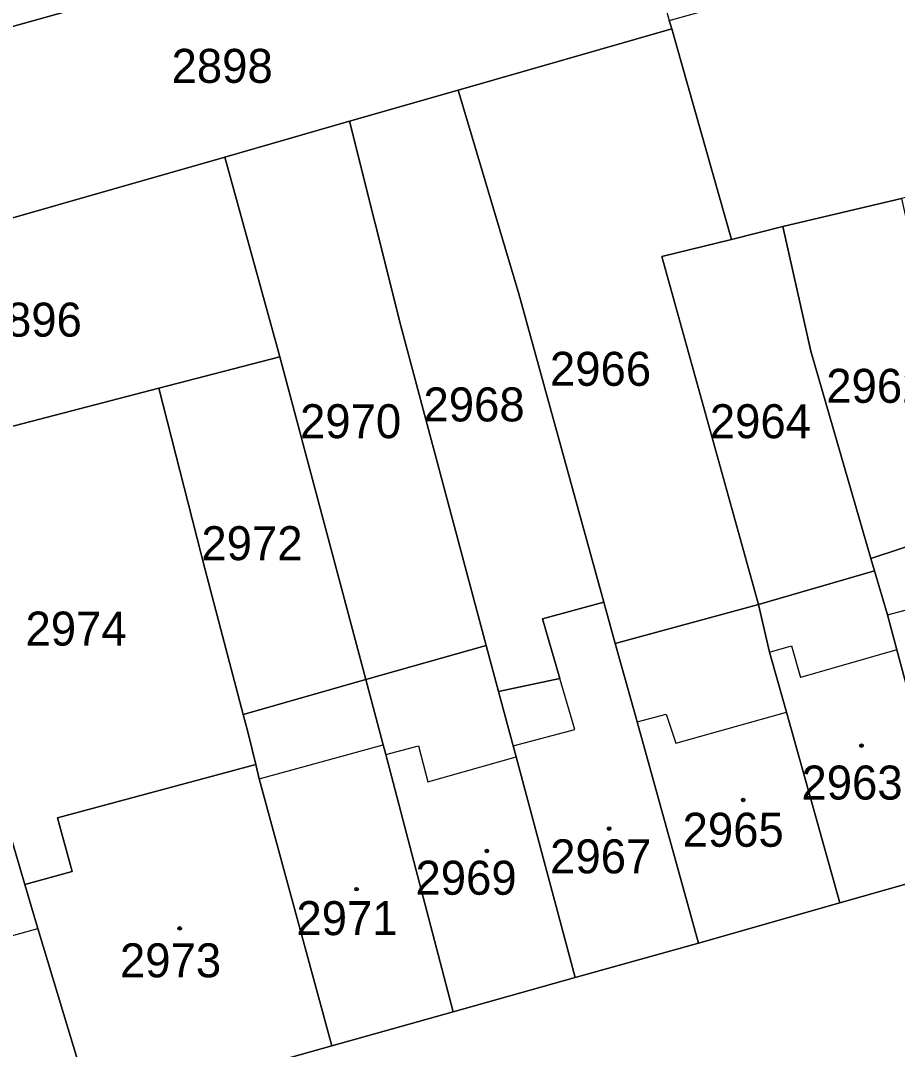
# Model space of a CAD drawing. Extents: x -596233 to -595156, y -1161235 to -1159375.
# Drawn here: x -595507.7 to -595463.9, y -1160708.7 to -1160657.3 of the extents above; entities that cross this region are included whole.
import ezdxf

# ---------------------------------------------------------------- set-up
doc = ezdxf.new("R2010")
doc.units = 0
for name, color, linetype in [('KN_CAR_KR', 7, 'Continuous'), ('KN_KULTURY', 7, 'Continuous'), ('KN_PARC_CIS_POZ', 7, 'Continuous'), ('KN_PARC_CIS_STAV', 7, 'Continuous'), ('KN_PARC_PLOCHA', 7, 'Continuous'), ('parcely_l', 7, 'Continuous')]:
    doc.layers.add(name, color=color, linetype=linetype)

msp = doc.modelspace()

# ---------------------------------------------------------------- linework, layer by layer
at = {"layer": 'KN_CAR_KR'}
for points in [[(-595464.39, -1160687.01), (-595462.93, -1160686.62)], [(-595470.29, -1160688.87), (-595469.19, -1160688.56)], [(-595469.19, -1160688.56), (-595468.73, -1160690.14)], [(-595463.92, -1160688.76), (-595468.73, -1160690.14)], [(-595480.01, -1160692.74), (-595480.76, -1160690.18)], [(-595474.96, -1160693.42), (-595469.44, -1160691.87)], [(-595476.9, -1160692.36), (-595475.44, -1160691.97)], [(-595475.44, -1160691.97), (-595474.96, -1160693.42)], [(-595483.09, -1160693.56), (-595480.01, -1160692.74)], [(-595495.79, -1160695.2), (-595489.59, -1160693.5)], [(-595489.46, -1160693.98), (-595487.82, -1160693.55)], [(-595487.82, -1160693.55), (-595487.36, -1160695.36)], [(-595487.36, -1160695.36), (-595482.95, -1160694.1)], [(-595520.77, -1160706.56), (-595506.85, -1160702.69)]]:
    msp.add_lwpolyline(points, dxfattribs=at)
at = {"layer": 'KN_KULTURY'}
for centre, radius in [((-595465.69, -1160693.54), 0.09), ((-595465.69, -1160693.54), 0.0398), ((-595471.6, -1160696.26), 0.09), ((-595471.6, -1160696.26), 0.0398), ((-595478.3, -1160697.69), 0.09), ((-595478.3, -1160697.69), 0.0398), ((-595484.41, -1160698.81), 0.09), ((-595484.41, -1160698.81), 0.0398), ((-595490.92, -1160700.72), 0.09), ((-595490.92, -1160700.72), 0.0398), ((-595499.76, -1160702.68), 0.09), ((-595499.76, -1160702.68), 0.0398)]:
    msp.add_circle(centre, radius, dxfattribs=at)
at = {"layer": 'KN_PARC_PLOCHA'}
for points in [[(-595477.62, -1160649.06), (-595514.83, -1160659.44), (-595517.38, -1160659.35), (-595520.51, -1160649.51), (-595497.96, -1160643.35), (-595490.99, -1160641.45), (-595484.1, -1160639.57), (-595480.58, -1160638.61)], [(-595432.49, -1160658.14), (-595457.87, -1160664.79), (-595463.69, -1160666.18), (-595469.62, -1160667.59), (-595472.18, -1160668.23), (-595474.68, -1160659.41), (-595475.17, -1160657.69), (-595475.29, -1160657.28), (-595435.56, -1160646.23), (-595434.27, -1160651.23), (-595437.21, -1160651.99), (-595436.71, -1160653.95), (-595433.77, -1160653.19)], [(-595475.29, -1160657.28), (-595475.17, -1160657.69), (-595485.85, -1160660.76), (-595491.27, -1160662.31), (-595497.51, -1160664.11), (-595514.29, -1160668.92), (-595517.38, -1160659.35), (-595514.83, -1160659.44), (-595477.62, -1160649.06)], [(-595472.18, -1160668.23), (-595475.67, -1160669.09), (-595470.84, -1160686.48), (-595477.99, -1160688.43), (-595478.56, -1160686.37), (-595482.81, -1160670.95), (-595485.85, -1160660.76), (-595475.17, -1160657.69), (-595474.68, -1160659.41)], [(-595478.56, -1160686.37), (-595481.63, -1160687.21), (-595480.76, -1160690.18), (-595483.82, -1160690.84), (-595484.44, -1160688.53), (-595488.7, -1160672.55), (-595491.27, -1160662.31), (-595485.85, -1160660.76), (-595482.81, -1160670.95)], [(-595484.44, -1160688.53), (-595490.45, -1160690.23), (-595494.75, -1160674.1), (-595497.51, -1160664.11), (-595491.27, -1160662.31), (-595488.7, -1160672.55)], [(-595494.75, -1160674.1), (-595500.8, -1160675.66), (-595513.62, -1160679), (-595515.7, -1160679.59), (-595518.63, -1160670.17), (-595514.29, -1160668.92), (-595497.51, -1160664.11)], [(-595462.3, -1160672.37), (-595462.28, -1160672.47), (-595459.46, -1160682.29), (-595465.21, -1160684.18), (-595468.22, -1160673.81), (-595469.62, -1160667.59), (-595463.69, -1160666.18)], [(-595465.21, -1160684.18), (-595465.03, -1160684.8), (-595470.84, -1160686.48), (-595475.67, -1160669.09), (-595472.18, -1160668.23), (-595469.62, -1160667.59), (-595468.22, -1160673.81)], [(-595490.45, -1160690.23), (-595496.58, -1160691.98), (-595498.48, -1160684.75), (-595500.8, -1160675.66), (-595494.75, -1160674.1)], [(-595496.58, -1160691.98), (-595496.35, -1160692.86), (-595495.96, -1160694.48), (-595505.86, -1160697.16), (-595505.14, -1160699.84), (-595507.5, -1160700.49), (-595508.65, -1160696.57), (-595511.18, -1160687.45), (-595513.62, -1160679), (-595500.8, -1160675.66), (-595498.48, -1160684.75)], [(-595459.21, -1160683.15), (-595459, -1160683.88), (-595458.54, -1160685.37), (-595458.1, -1160687.1), (-595457.85, -1160688.07), (-595455.19, -1160698.12), (-595460.96, -1160699.76), (-595463.92, -1160688.76), (-595464.39, -1160687.01), (-595465.03, -1160684.8), (-595465.21, -1160684.18), (-595459.46, -1160682.29)], [(-595460.96, -1160699.76), (-595466.77, -1160701.41), (-595469.44, -1160691.87), (-595469.83, -1160690.46), (-595470.29, -1160688.87), (-595470.84, -1160686.48), (-595465.03, -1160684.8), (-595464.39, -1160687.01), (-595463.92, -1160688.76)], [(-595477.99, -1160688.43), (-595477.07, -1160691.75), (-595476.9, -1160692.36), (-595473.83, -1160703.42), (-595479.99, -1160705.13), (-595482.95, -1160694.1), (-595483.09, -1160693.56), (-595483.71, -1160691.27), (-595483.82, -1160690.84), (-595480.76, -1160690.18), (-595481.63, -1160687.21), (-595478.56, -1160686.37)], [(-595466.77, -1160701.41), (-595473.83, -1160703.42), (-595476.9, -1160692.36), (-595477.07, -1160691.75), (-595477.99, -1160688.43), (-595470.84, -1160686.48), (-595470.29, -1160688.87), (-595469.83, -1160690.46), (-595469.44, -1160691.87)], [(-595483.82, -1160690.84), (-595483.71, -1160691.27), (-595483.09, -1160693.56), (-595482.95, -1160694.1), (-595479.99, -1160705.13), (-595486.09, -1160706.85), (-595489.46, -1160693.98), (-595489.59, -1160693.5), (-595490.45, -1160690.23), (-595484.44, -1160688.53)], [(-595486.09, -1160706.85), (-595492.15, -1160708.55), (-595495.79, -1160695.2), (-595495.96, -1160694.48), (-595496.35, -1160692.86), (-595496.58, -1160691.98), (-595490.45, -1160690.23), (-595489.59, -1160693.5), (-595489.46, -1160693.98)], [(-595492.15, -1160708.55), (-595504.07, -1160711.91), (-595506.85, -1160702.69), (-595507.17, -1160701.62), (-595507.5, -1160700.49), (-595505.14, -1160699.84), (-595505.86, -1160697.16), (-595495.96, -1160694.48), (-595495.79, -1160695.2)], [(-595507.5, -1160700.49), (-595507.17, -1160701.62), (-595506.85, -1160702.69), (-595504.07, -1160711.91), (-595522.21, -1160717), (-595524.07, -1160715.97), (-595528.21, -1160701.95), (-595520.99, -1160699.92), (-595520.4, -1160699.75), (-595516.08, -1160698.51), (-595508.65, -1160696.57)]]:
    msp.add_lwpolyline(points, close=True, dxfattribs=at)
msp.add_lwpolyline([(-595504.07, -1160711.91), (-595492.15, -1160708.55), (-595486.09, -1160706.85), (-595479.99, -1160705.13), (-595473.83, -1160703.42), (-595466.77, -1160701.41), (-595460.96, -1160699.76)], dxfattribs=at)
at = {"layer": 'parcely_l'}
for points in [[(-595477.62, -1160649.06), (-595514.83, -1160659.44), (-595517.38, -1160659.35)], [(-595475.29, -1160657.28), (-595475.17, -1160657.69)], [(-595475.17, -1160657.69), (-595485.85, -1160660.76)], [(-595472.18, -1160668.23), (-595474.68, -1160659.41), (-595475.17, -1160657.69)], [(-595491.27, -1160662.31), (-595485.85, -1160660.76)], [(-595485.85, -1160660.76), (-595482.81, -1160670.95), (-595478.56, -1160686.37)], [(-595491.27, -1160662.31), (-595497.51, -1160664.11)], [(-595484.44, -1160688.53), (-595488.7, -1160672.55), (-595491.27, -1160662.31)], [(-595514.29, -1160668.92), (-595497.51, -1160664.11)], [(-595497.51, -1160664.11), (-595494.75, -1160674.1)], [(-595469.62, -1160667.59), (-595463.69, -1160666.18)], [(-595472.18, -1160668.23), (-595469.62, -1160667.59)], [(-595465.21, -1160684.18), (-595468.22, -1160673.81), (-595469.62, -1160667.59)], [(-595470.84, -1160686.48), (-595475.67, -1160669.09), (-595472.18, -1160668.23)], [(-595500.8, -1160675.66), (-595494.75, -1160674.1)], [(-595494.75, -1160674.1), (-595490.45, -1160690.23)], [(-595500.8, -1160675.66), (-595513.62, -1160679)], [(-595496.58, -1160691.98), (-595498.48, -1160684.75), (-595500.8, -1160675.66)], [(-595459.46, -1160682.29), (-595465.21, -1160684.18)], [(-595465.03, -1160684.8), (-595465.21, -1160684.18)], [(-595470.84, -1160686.48), (-595465.03, -1160684.8)], [(-595465.03, -1160684.8), (-595464.39, -1160687.01), (-595463.92, -1160688.76), (-595460.96, -1160699.76)], [(-595478.56, -1160686.37), (-595481.63, -1160687.21), (-595480.76, -1160690.18), (-595483.82, -1160690.84)], [(-595478.56, -1160686.37), (-595477.99, -1160688.43)], [(-595477.99, -1160688.43), (-595470.84, -1160686.48)], [(-595466.77, -1160701.41), (-595469.44, -1160691.87), (-595469.83, -1160690.46), (-595470.29, -1160688.87), (-595470.84, -1160686.48)], [(-595490.45, -1160690.23), (-595484.44, -1160688.53)], [(-595484.44, -1160688.53), (-595483.82, -1160690.84)], [(-595473.83, -1160703.42), (-595476.9, -1160692.36), (-595477.07, -1160691.75), (-595477.99, -1160688.43)], [(-595490.45, -1160690.23), (-595496.58, -1160691.98)], [(-595490.45, -1160690.23), (-595489.59, -1160693.5), (-595489.46, -1160693.98), (-595486.09, -1160706.85)], [(-595483.82, -1160690.84), (-595483.71, -1160691.27), (-595483.09, -1160693.56), (-595482.95, -1160694.1), (-595479.99, -1160705.13)], [(-595495.96, -1160694.48), (-595496.35, -1160692.86), (-595496.58, -1160691.98)], [(-595507.5, -1160700.49), (-595505.14, -1160699.84), (-595505.86, -1160697.16), (-595495.96, -1160694.48)], [(-595495.96, -1160694.48), (-595495.79, -1160695.2), (-595492.15, -1160708.55)], [(-595508.65, -1160696.57), (-595507.5, -1160700.49)], [(-595460.96, -1160699.76), (-595466.77, -1160701.41)], [(-595504.07, -1160711.91), (-595506.85, -1160702.69), (-595507.17, -1160701.62), (-595507.5, -1160700.49)], [(-595466.77, -1160701.41), (-595473.83, -1160703.42)], [(-595479.99, -1160705.13), (-595473.83, -1160703.42)], [(-595479.99, -1160705.13), (-595486.09, -1160706.85)], [(-595486.09, -1160706.85), (-595492.15, -1160708.55)], [(-595492.15, -1160708.55), (-595504.07, -1160711.91)]]:
    msp.add_lwpolyline(points, dxfattribs=at)

# ---------------------------------------------------------------- texts
at = {"layer": 'KN_PARC_CIS_POZ'}
for s, p in [('2898', (-595500.1666, -1160660.4)), ('2896', (-595509.7066, -1160673.09)), ('2966', (-595481.2566, -1160675.55)), ('2962', (-595467.4466, -1160676.4)), ('2968', (-595487.5766, -1160677.33)), ('2970', (-595493.7466, -1160678.17)), ('2964', (-595473.2666, -1160678.17)), ('2972', (-595498.6766, -1160684.27)), ('2974', (-595507.4666, -1160688.54))]:
    msp.add_text(s, height=1.7, dxfattribs=at).set_placement(p)
at = {"layer": 'KN_PARC_CIS_STAV'}
for s, p in [('2963', (-595468.6866, -1160696.24)), ('2965', (-595474.6266, -1160698.6)), ('2967', (-595481.2466, -1160699.93)), ('2969', (-595487.9766, -1160701)), ('2971', (-595493.9266, -1160703.02)), ('2973', (-595502.7466, -1160705.13))]:
    msp.add_text(s, height=1.7, dxfattribs=at).set_placement(p)

doc.saveas('drawing.dxf')
